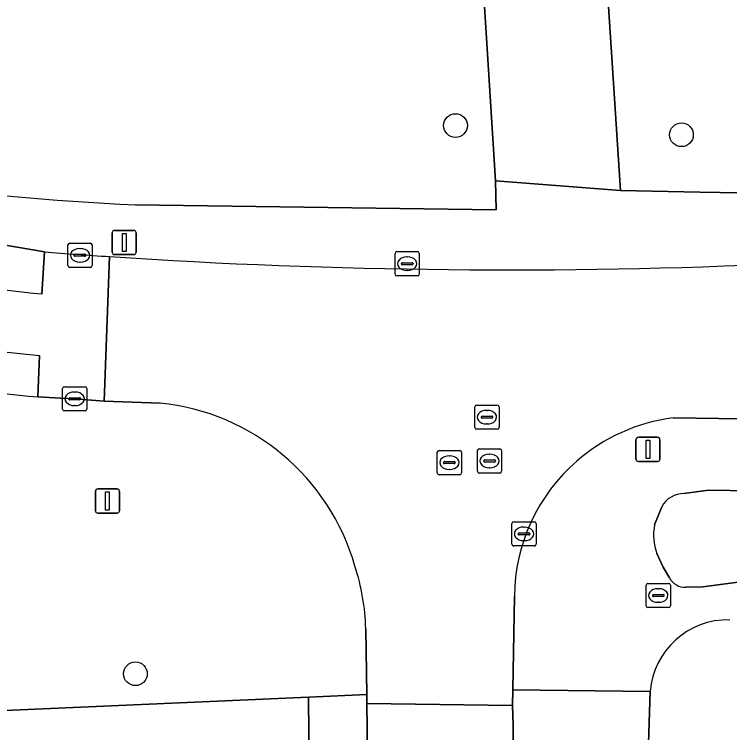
# Model space of a CAD drawing. Extents: x 159680 to 160786, y 387323 to 388340.
# Drawn here: x 160465.21 to 160494.74, y 388009.61 to 388039.25 of the extents above; entities that cross this region are included whole.
import ezdxf

# ---------------------------------------------------------------- set-up
doc = ezdxf.new("R2010")
doc.units = 0
for name, color, linetype in [('IMGEO_Boom', 7, 'Continuous'), ('IMGEO_Brandkraan', 7, 'Continuous'), ('IMGEO_Erf', 7, 'Continuous'), ('IMGEO_Groenvoorziening', 7, 'Continuous'), ('IMGEO_Kolk', 7, 'Continuous'), ('IMGEO_Lichtmast', 7, 'Continuous'), ('IMGEO_Rijbaan_lokaal_gesloten', 7, 'Continuous'), ('IMGEO_Rijbaan_lokaal_open', 7, 'Continuous'), ('IMGEO_Rioolput', 7, 'Continuous'), ('IMGEO_Verkeersbordpaal', 7, 'Continuous'), ('IMGEO_Voetpad_open', 7, 'Continuous')]:
    doc.layers.add(name, color=color, linetype=linetype)

msp = doc.modelspace()

# ---------------------------------------------------------------- linework, layer by layer
at = {"layer": 'IMGEO_Boom'}
for centre in [(160483.425, 388034.664), (160492.753, 388034.283), (160470.21, 388012.039)]:
    msp.add_circle(centre, 0.489, dxfattribs=at)
at = {"layer": 'IMGEO_Brandkraan'}
for p, q in [((160491.295, 388014.842), (160491.295, 388015.694)), ((160491.37, 388015.768), (160492.222, 388015.768)), ((160491.783, 388015.548), (160491.808, 388015.548)), ((160492.296, 388015.694), (160492.296, 388014.842)), ((160491.554, 388015.262), (160491.554, 388015.274)), ((160491.597, 388015.311), (160491.995, 388015.311)), ((160492.038, 388015.274), (160492.038, 388015.262)), ((160491.992, 388015.225), (160491.594, 388015.225)), ((160491.806, 388014.988), (160491.781, 388014.988)), ((160492.222, 388014.768), (160491.37, 388014.768))]:
    msp.add_line(p, q, dxfattribs=at)
for points in [[(160491.295, 388014.842), (160491.295, 388015.694)], [(160491.37, 388015.768), (160492.222, 388015.768)], [(160492.296, 388015.694), (160492.296, 388014.842)], [(160492.222, 388014.768), (160491.37, 388014.768)]]:
    msp.add_lwpolyline(points, dxfattribs=at)
for centre, radius, start, end in [((160491.372, 388015.692), 0.0765, 91.552, 178.448), ((160491.372, 388015.692), 0.0765, 91.552, 178.448), ((160492.22, 388015.692), 0.0765, 1.552, 88.448), ((160492.22, 388015.692), 0.0765, 1.552, 88.448), ((160491.594, 388015.271), 0.0403, 85.8775, 175.7526), ((160491.591, 388015.261), 0.0366, 178.938, 274.7102), ((160491.995, 388015.268), 0.043, 264.8664, 352.4533), ((160491.999, 388015.273), 0.0386, 1.7309, 96.639), ((160491.372, 388014.844), 0.0765, 181.552, 268.448), ((160491.372, 388014.844), 0.0765, 181.552, 268.448), ((160492.22, 388014.844), 0.0765, 271.552, 358.448), ((160492.22, 388014.844), 0.0765, 271.552, 358.448)]:
    msp.add_arc(centre, radius, start, end, dxfattribs=at)
for centre, major_axis, ratio, start_param, end_param in [((160491.782, 388015.268), (-0.387, 0.002), 0.722429, 4.712389, 7.853982), ((160491.807, 388015.268), (-0.39, 0.002), 0.717154, 1.570796, 4.712389)]:
    msp.add_ellipse(centre, major_axis=major_axis, ratio=ratio, start_param=start_param, end_param=end_param, dxfattribs=at)
at = {"layer": 'IMGEO_Erf'}
msp.add_lwpolyline([(160491.459, 388011.302), (160491.164, 388001.878), (160491.041, 387992.352)], dxfattribs=at)
msp.add_arc((160494.679, 388011.034), 3.231, 88.8466, 175.2337, dxfattribs=at)
at = {"layer": 'IMGEO_Groenvoorziening'}
msp.add_lwpolyline([(160515.899, 388048.982), (160515.311, 388048.947), (160490.11, 388047.44), (160489.234, 388047.388), (160490.235, 388031.988), (160493.518, 388031.908), (160512.877, 388031.602), (160516.921, 388031.892), (160515.928, 388048.492)], close=True, dxfattribs=at)
for points in [[(160470.209, 388031.386), (160485.109, 388031.191), (160485.083, 388032.376), (160484.392, 388043.298)], [(160468.92, 388023.285), (160467.704, 388023.385), (160467.119, 388023.413), (160466.178, 388023.472)], [(160471.23, 388023.212), (160468.92, 388023.285)], [(160514.362, 388020.266), (160513.009, 388020.232), (160513.018, 388019.47), (160509.047, 388019.351), (160503.651, 388019.465), (160493.873, 388019.61), (160492.855, 388019.478)], [(160492.94, 388015.609), (160493.634, 388015.619), (160507.991, 388017.521), (160514.499, 388018.453), (160514.362, 388020.266)], [(160491.941, 388018.93), (160491.646, 388018.184)], [(160491.739, 388017.002), (160492.004, 388016.441), (160492.255, 388015.994)], [(160462.624, 388010.421), (160477.35, 388011.073), (160479.765, 388011.18), (160479.719, 388013.895)]]:
    msp.add_lwpolyline(points, dxfattribs=at)
for centre, radius, start, end in [((160476.776, 388161.065), 129.845, 248.86507, 267.1012), ((160468.571, 388057.735), 34.346, 255.8612, 266.0052), ((160470.288, 388013.919), 9.34, 15.8923, 84.2098), ((160492.859, 388018.435), 1.043, 90.2142, 151.6764), ((160493.672, 388017.749), 2.072, 167.8718, 201.1257), ((160470.967, 388013.706), 8.754, 1.2352, 18.4514), ((160492.907, 388016.352), 0.744, 208.7666, 272.5576)]:
    msp.add_arc(centre, radius, start, end, dxfattribs=at)
at = {"layer": 'IMGEO_Kolk'}
for p, q in [((160467.5, 388029.809), (160468.352, 388029.809)), ((160467.425, 388028.883), (160467.425, 388029.735)), ((160467.913, 388029.589), (160467.938, 388029.589)), ((160468.426, 388029.735), (160468.426, 388028.883)), ((160467.684, 388029.303), (160467.684, 388029.315)), ((160468.122, 388029.266), (160467.724, 388029.266)), ((160467.727, 388029.352), (160468.125, 388029.352)), ((160468.168, 388029.315), (160468.168, 388029.303)), ((160480.93, 388028.533), (160480.93, 388029.385)), ((160481.005, 388029.459), (160481.857, 388029.459)), ((160481.418, 388029.239), (160481.443, 388029.239)), ((160481.931, 388029.385), (160481.931, 388028.533)), ((160467.936, 388029.029), (160467.911, 388029.029)), ((160481.189, 388028.953), (160481.189, 388028.965)), ((160481.627, 388028.916), (160481.229, 388028.916)), ((160481.232, 388029.002), (160481.63, 388029.002)), ((160481.673, 388028.965), (160481.673, 388028.953)), ((160468.352, 388028.809), (160467.5, 388028.809)), ((160481.441, 388028.679), (160481.416, 388028.679)), ((160481.857, 388028.459), (160481.005, 388028.459)), ((160467.278, 388023.885), (160468.13, 388023.885)), ((160467.203, 388022.959), (160467.203, 388023.811)), ((160467.691, 388023.665), (160467.716, 388023.665)), ((160468.204, 388023.811), (160468.204, 388022.959)), ((160467.462, 388023.379), (160467.462, 388023.391)), ((160467.9, 388023.342), (160467.502, 388023.342)), ((160467.505, 388023.428), (160467.903, 388023.428)), ((160467.946, 388023.391), (160467.946, 388023.379)), ((160467.714, 388023.105), (160467.689, 388023.105)), ((160468.13, 388022.885), (160467.278, 388022.885)), ((160485.754, 388017.385), (160485.754, 388018.237)), ((160485.829, 388018.311), (160486.681, 388018.311)), ((160486.755, 388018.237), (160486.755, 388017.385)), ((160486.242, 388018.091), (160486.267, 388018.091)), ((160486.013, 388017.805), (160486.013, 388017.817)), ((160486.451, 388017.768), (160486.053, 388017.768)), ((160486.056, 388017.854), (160486.454, 388017.854)), ((160486.497, 388017.817), (160486.497, 388017.805)), ((160486.265, 388017.531), (160486.24, 388017.531)), ((160486.681, 388017.311), (160485.829, 388017.311))]:
    msp.add_line(p, q, dxfattribs=at)
for points in [[(160467.5, 388029.809), (160468.352, 388029.809)], [(160467.425, 388028.883), (160467.425, 388029.735)], [(160468.426, 388029.735), (160468.426, 388028.883)], [(160480.93, 388028.533), (160480.93, 388029.385)], [(160481.005, 388029.459), (160481.857, 388029.459)], [(160481.931, 388029.385), (160481.931, 388028.533)], [(160468.352, 388028.809), (160467.5, 388028.809)], [(160481.857, 388028.459), (160481.005, 388028.459)], [(160467.278, 388023.885), (160468.13, 388023.885)], [(160467.203, 388022.959), (160467.203, 388023.811)], [(160468.204, 388023.811), (160468.204, 388022.959)], [(160468.13, 388022.885), (160467.278, 388022.885)], [(160485.754, 388017.385), (160485.754, 388018.237)], [(160485.829, 388018.311), (160486.681, 388018.311)], [(160486.755, 388018.237), (160486.755, 388017.385)], [(160486.681, 388017.311), (160485.829, 388017.311)]]:
    msp.add_lwpolyline(points, dxfattribs=at)
for centre, radius, start, end in [((160467.502, 388029.733), 0.0765, 91.552, 178.448), ((160467.502, 388029.733), 0.0765, 91.552, 178.448), ((160468.35, 388029.733), 0.0765, 1.552, 88.448), ((160468.35, 388029.733), 0.0765, 1.552, 88.448), ((160467.724, 388029.312), 0.0403, 85.8775, 175.7526), ((160467.721, 388029.302), 0.0366, 178.938, 274.7102), ((160468.125, 388029.309), 0.043, 264.8664, 352.4533), ((160468.129, 388029.314), 0.0386, 1.7309, 96.639), ((160481.007, 388029.383), 0.0765, 91.552, 178.448), ((160481.007, 388029.383), 0.0765, 91.552, 178.448), ((160481.855, 388029.383), 0.0765, 1.552, 88.448), ((160481.855, 388029.383), 0.0765, 1.552, 88.448), ((160467.502, 388028.885), 0.0765, 181.552, 268.448), ((160467.502, 388028.885), 0.0765, 181.552, 268.448), ((160468.35, 388028.885), 0.0765, 271.552, 358.448), ((160468.35, 388028.885), 0.0765, 271.552, 358.448), ((160481.229, 388028.962), 0.0403, 85.8775, 175.7526), ((160481.226, 388028.952), 0.0366, 178.938, 274.7102), ((160481.63, 388028.959), 0.043, 264.8664, 352.4533), ((160481.634, 388028.964), 0.0386, 1.7309, 96.639), ((160481.007, 388028.535), 0.0765, 181.552, 268.448), ((160481.007, 388028.535), 0.0765, 181.552, 268.448), ((160481.855, 388028.535), 0.0765, 271.552, 358.448), ((160481.855, 388028.535), 0.0765, 271.552, 358.448), ((160467.28, 388023.809), 0.0765, 91.552, 178.448), ((160467.28, 388023.809), 0.0765, 91.552, 178.448), ((160468.128, 388023.809), 0.0765, 1.552, 88.448), ((160468.128, 388023.809), 0.0765, 1.552, 88.448), ((160467.502, 388023.388), 0.0403, 85.8775, 175.7526), ((160467.499, 388023.378), 0.0366, 178.938, 274.7102), ((160467.903, 388023.385), 0.043, 264.8664, 352.4533), ((160467.907, 388023.39), 0.0386, 1.7309, 96.639), ((160467.28, 388022.961), 0.0765, 181.552, 268.448), ((160467.28, 388022.961), 0.0765, 181.552, 268.448), ((160468.128, 388022.961), 0.0765, 271.552, 358.448), ((160468.128, 388022.961), 0.0765, 271.552, 358.448), ((160485.831, 388018.235), 0.0765, 91.552, 178.448), ((160485.831, 388018.235), 0.0765, 91.552, 178.448), ((160486.679, 388018.235), 0.0765, 1.552, 88.448), ((160486.679, 388018.235), 0.0765, 1.552, 88.448), ((160486.053, 388017.814), 0.0403, 85.8775, 175.7526), ((160486.05, 388017.804), 0.0366, 178.938, 274.7102), ((160486.454, 388017.811), 0.043, 264.8664, 352.4533), ((160486.458, 388017.816), 0.0386, 1.7309, 96.639), ((160485.831, 388017.387), 0.0765, 181.552, 268.448), ((160485.831, 388017.387), 0.0765, 181.552, 268.448), ((160486.679, 388017.387), 0.0765, 271.552, 358.448), ((160486.679, 388017.387), 0.0765, 271.552, 358.448)]:
    msp.add_arc(centre, radius, start, end, dxfattribs=at)
for centre, major_axis, ratio, start_param, end_param in [((160467.912, 388029.309), (-0.387, 0.002), 0.722429, 4.712389, 7.853982), ((160467.937, 388029.309), (-0.39, 0.002), 0.717154, 1.570796, 4.712389), ((160481.417, 388028.959), (-0.387, 0.002), 0.722429, 4.712389, 7.853982), ((160481.442, 388028.959), (-0.39, 0.002), 0.717154, 1.570796, 4.712389), ((160467.69, 388023.385), (-0.387, 0.002), 0.722429, 4.712389, 7.853982), ((160467.715, 388023.385), (-0.39, 0.002), 0.717154, 1.570796, 4.712389), ((160486.241, 388017.811), (-0.387, 0.002), 0.722429, 4.712389, 7.853982), ((160486.266, 388017.811), (-0.39, 0.002), 0.717154, 1.570796, 4.712389)]:
    msp.add_ellipse(centre, major_axis=major_axis, ratio=ratio, start_param=start_param, end_param=end_param, dxfattribs=at)
at = {"layer": 'IMGEO_Lichtmast'}
for p, q in [((160469.252, 388029.438), (160469.252, 388030.238)), ((160469.252, 388030.238), (160469.252, 388029.438)), ((160469.352, 388030.338), (160470.142, 388030.338)), ((160470.142, 388030.338), (160469.352, 388030.338)), ((160470.242, 388030.238), (160470.242, 388029.438)), ((160470.242, 388029.438), (160470.242, 388030.238)), ((160470.142, 388029.338), (160469.352, 388029.338)), ((160469.352, 388029.338), (160470.142, 388029.338)), ((160490.976, 388021.799), (160491.766, 388021.799)), ((160491.766, 388021.799), (160490.976, 388021.799)), ((160490.876, 388020.899), (160490.876, 388021.699)), ((160490.876, 388021.699), (160490.876, 388020.899)), ((160491.866, 388021.699), (160491.866, 388020.899)), ((160491.866, 388020.899), (160491.866, 388021.699)), ((160491.766, 388020.799), (160490.976, 388020.799)), ((160490.976, 388020.799), (160491.766, 388020.799))]:
    msp.add_line(p, q, dxfattribs=at)
for points in [[(160469.672, 388030.213), (160469.822, 388030.213), (160469.822, 388029.463), (160469.672, 388029.463), (160469.672, 388030.213)], [(160491.296, 388021.674), (160491.446, 388021.674), (160491.446, 388020.924), (160491.296, 388020.924), (160491.296, 388021.674)]]:
    msp.add_lwpolyline(points, dxfattribs=at)
for centre, start, end in [((160469.352, 388030.238), 90, 180), ((160469.352, 388030.238), 90, 180), ((160470.142, 388030.238), 0, 90), ((160470.142, 388030.238), 360, 90), ((160469.352, 388029.438), 180, 270), ((160469.352, 388029.438), 180, 270), ((160470.142, 388029.438), 270, 0), ((160470.142, 388029.438), 270, 0), ((160490.976, 388021.699), 90, 180), ((160490.976, 388021.699), 90, 180), ((160491.766, 388021.699), 0, 90), ((160491.766, 388021.699), 360, 90), ((160490.976, 388020.899), 180, 270), ((160490.976, 388020.899), 180, 270), ((160491.766, 388020.899), 270, 0), ((160491.766, 388020.899), 270, 0)]:
    msp.add_arc(centre, 0.1, start, end, dxfattribs=at)
at = {"layer": 'IMGEO_Rijbaan_lokaal_gesloten'}
for points in [[(160466.342, 388027.711), (160466.451, 388029.45), (160461.287, 388030.332), (160448.28, 388033.485), (160431.222, 388037.594), (160428.095, 388038.387)], [(160466.178, 388023.472), (160466.254, 388025.172)]]:
    msp.add_lwpolyline(points, dxfattribs=at)
msp.add_lwpolyline([(160485.863, 388004.063), (160485.851, 388004.511), (160485.806, 388005.566), (160485.808, 388009.922), (160485.783, 388010.734), (160479.771, 388010.813), (160479.798, 388008.807), (160479.824, 387983.238), (160480.073, 387977.276), (160481.009, 387962.737), (160487.01, 387963.11), (160486.973, 387963.558), (160485.998, 387981.25)], close=True, dxfattribs=at)
for centre, radius, start, end in [((160470.056, 388066.339), 38.806, 256.1508, 264.5082), ((160469.976, 388067.414), 42.406, 256.2249, 264.9642), ((160468.571, 388057.735), 34.346, 255.8612, 266.0052)]:
    msp.add_arc(centre, radius, start, end, dxfattribs=at)
at = {"layer": 'IMGEO_Rijbaan_lokaal_open'}
for points in [[(160466.254, 388025.172), (160466.178, 388023.472), (160467.119, 388023.413), (160467.704, 388023.385), (160468.92, 388023.285), (160469.142, 388029.256)], [(160466.451, 388029.45), (160466.342, 388027.711)], [(160469.142, 388029.256), (160468.92, 388023.285), (160471.23, 388023.212)], [(160492.411, 388022.598), (160497.131, 388022.535), (160497.133, 388024.062)], [(160479.719, 388013.895), (160479.765, 388011.18), (160479.771, 388010.813), (160485.783, 388010.734), (160485.793, 388011.375), (160485.854, 388015.241)]]:
    msp.add_lwpolyline(points, dxfattribs=at)
for centre, radius, start, end in [((160484.049, 388254.792), 226.028, 265.5346, 266.21851), ((160485.614, 388276.357), 247.65, 266.18635, 272.6677), ((160470.056, 388066.339), 38.806, 256.1508, 264.5082), ((160469.976, 388067.414), 42.406, 256.2249, 264.9642), ((160470.288, 388013.919), 9.34, 15.8923, 84.2098), ((160493.352, 388015.162), 7.495, 97.2114, 131.0681), ((160493.356, 388015.156), 7.502, 131.06, 179.3506), ((160470.967, 388013.706), 8.754, 1.2352, 18.4514)]:
    msp.add_arc(centre, radius, start, end, dxfattribs=at)
at = {"layer": 'IMGEO_Rioolput'}
for p, q in [((160484.222, 388022.202), (160484.222, 388023.054)), ((160484.297, 388023.128), (160485.149, 388023.128)), ((160485.223, 388023.054), (160485.223, 388022.202)), ((160484.524, 388022.671), (160484.922, 388022.671)), ((160484.71, 388022.908), (160484.735, 388022.908)), ((160484.481, 388022.622), (160484.481, 388022.634)), ((160484.919, 388022.585), (160484.521, 388022.585)), ((160484.965, 388022.634), (160484.965, 388022.622)), ((160485.149, 388022.128), (160484.297, 388022.128)), ((160484.733, 388022.348), (160484.708, 388022.348)), ((160482.673, 388020.327), (160482.673, 388021.179)), ((160482.748, 388021.253), (160483.6, 388021.253)), ((160483.674, 388021.179), (160483.674, 388020.327)), ((160484.329, 388020.394), (160484.329, 388021.246)), ((160484.404, 388021.32), (160485.256, 388021.32)), ((160485.33, 388021.246), (160485.33, 388020.394)), ((160483.161, 388021.033), (160483.186, 388021.033)), ((160484.817, 388021.1), (160484.842, 388021.1)), ((160482.932, 388020.747), (160482.932, 388020.759)), ((160483.37, 388020.71), (160482.972, 388020.71)), ((160482.975, 388020.796), (160483.373, 388020.796)), ((160483.416, 388020.759), (160483.416, 388020.747)), ((160484.588, 388020.814), (160484.588, 388020.826)), ((160485.026, 388020.777), (160484.628, 388020.777)), ((160484.631, 388020.863), (160485.029, 388020.863)), ((160485.072, 388020.826), (160485.072, 388020.814)), ((160483.184, 388020.473), (160483.159, 388020.473)), ((160485.256, 388020.32), (160484.404, 388020.32)), ((160484.84, 388020.54), (160484.815, 388020.54)), ((160483.6, 388020.253), (160482.748, 388020.253))]:
    msp.add_line(p, q, dxfattribs=at)
for points in [[(160484.222, 388022.202), (160484.222, 388023.054)], [(160484.297, 388023.128), (160485.149, 388023.128)], [(160485.223, 388023.054), (160485.223, 388022.202)], [(160485.149, 388022.128), (160484.297, 388022.128)], [(160482.673, 388020.327), (160482.673, 388021.179)], [(160482.748, 388021.253), (160483.6, 388021.253)], [(160483.674, 388021.179), (160483.674, 388020.327)], [(160484.329, 388020.394), (160484.329, 388021.246)], [(160484.404, 388021.32), (160485.256, 388021.32)], [(160485.33, 388021.246), (160485.33, 388020.394)], [(160485.256, 388020.32), (160484.404, 388020.32)], [(160483.6, 388020.253), (160482.748, 388020.253)]]:
    msp.add_lwpolyline(points, dxfattribs=at)
for centre, radius, start, end in [((160484.299, 388023.052), 0.0765, 91.552, 178.448), ((160484.299, 388023.052), 0.0765, 91.552, 178.448), ((160485.147, 388023.052), 0.0765, 1.552, 88.448), ((160485.147, 388023.052), 0.0765, 1.552, 88.448), ((160484.521, 388022.631), 0.0403, 85.8775, 175.7526), ((160484.926, 388022.633), 0.0386, 1.7309, 96.639), ((160484.518, 388022.621), 0.0366, 178.938, 274.7102), ((160484.922, 388022.628), 0.043, 264.8664, 352.4533), ((160484.299, 388022.204), 0.0765, 181.552, 268.448), ((160484.299, 388022.204), 0.0765, 181.552, 268.448), ((160485.147, 388022.204), 0.0765, 271.552, 358.448), ((160485.147, 388022.204), 0.0765, 271.552, 358.448), ((160482.75, 388021.177), 0.0765, 91.552, 178.448), ((160482.75, 388021.177), 0.0765, 91.552, 178.448), ((160483.598, 388021.177), 0.0765, 1.552, 88.448), ((160483.598, 388021.177), 0.0765, 1.552, 88.448), ((160484.406, 388021.244), 0.0765, 91.552, 178.448), ((160484.406, 388021.244), 0.0765, 91.552, 178.448), ((160485.254, 388021.244), 0.0765, 1.552, 88.448), ((160485.254, 388021.244), 0.0765, 1.552, 88.448), ((160482.972, 388020.756), 0.0403, 85.8775, 175.7526), ((160482.969, 388020.746), 0.0366, 178.938, 274.7102), ((160483.373, 388020.753), 0.043, 264.8664, 352.4533), ((160483.377, 388020.758), 0.0386, 1.7309, 96.639), ((160484.628, 388020.823), 0.0403, 85.8775, 175.7526), ((160484.625, 388020.813), 0.0366, 178.938, 274.7102), ((160485.029, 388020.82), 0.043, 264.8664, 352.4533), ((160485.033, 388020.825), 0.0386, 1.7309, 96.639), ((160482.75, 388020.329), 0.0765, 181.552, 268.448), ((160482.75, 388020.329), 0.0765, 181.552, 268.448), ((160483.598, 388020.329), 0.0765, 271.552, 358.448), ((160483.598, 388020.329), 0.0765, 271.552, 358.448), ((160484.406, 388020.396), 0.0765, 181.552, 268.448), ((160484.406, 388020.396), 0.0765, 181.552, 268.448), ((160485.254, 388020.396), 0.0765, 271.552, 358.448), ((160485.254, 388020.396), 0.0765, 271.552, 358.448)]:
    msp.add_arc(centre, radius, start, end, dxfattribs=at)
for centre, major_axis, ratio, start_param, end_param in [((160484.709, 388022.628), (-0.387, 0.002), 0.722429, 4.712389, 7.853982), ((160484.734, 388022.628), (-0.39, 0.002), 0.717154, 1.570796, 4.712389), ((160483.16, 388020.753), (-0.387, 0.002), 0.722429, 4.712389, 7.853982), ((160483.185, 388020.753), (-0.39, 0.002), 0.717154, 1.570796, 4.712389), ((160484.816, 388020.82), (-0.387, 0.002), 0.722429, 4.712389, 7.853982), ((160484.841, 388020.82), (-0.39, 0.002), 0.717154, 1.570796, 4.712389)]:
    msp.add_ellipse(centre, major_axis=major_axis, ratio=ratio, start_param=start_param, end_param=end_param, dxfattribs=at)
at = {"layer": 'IMGEO_Verkeersbordpaal'}
for p, q in [((160468.561, 388018.766), (160468.561, 388019.566)), ((160468.561, 388019.566), (160468.561, 388018.766)), ((160468.661, 388019.666), (160469.451, 388019.666)), ((160469.451, 388019.666), (160468.661, 388019.666)), ((160469.551, 388019.566), (160469.551, 388018.766)), ((160469.551, 388018.766), (160469.551, 388019.566)), ((160469.451, 388018.666), (160468.661, 388018.666)), ((160468.661, 388018.666), (160469.451, 388018.666))]:
    msp.add_line(p, q, dxfattribs=at)
msp.add_lwpolyline([(160468.981, 388019.541), (160469.131, 388019.541), (160469.131, 388018.791), (160468.981, 388018.791), (160468.981, 388019.541)], dxfattribs=at)
for centre, start, end in [((160468.661, 388019.566), 90, 180), ((160468.661, 388019.566), 90, 180), ((160469.451, 388019.566), 0, 90), ((160469.451, 388019.566), 360, 90), ((160468.661, 388018.766), 180, 270), ((160468.661, 388018.766), 180, 270), ((160469.451, 388018.766), 270, 0), ((160469.451, 388018.766), 270, 0)]:
    msp.add_arc(centre, 0.1, start, end, dxfattribs=at)
at = {"layer": 'IMGEO_Voetpad_open'}
msp.add_lwpolyline([(160545.992, 388051.311), (160545.712, 388056.621), (160500, 388053.63), (160486.878, 388052.772), (160483.853, 388052.645), (160459.363, 388051.054), (160426.289, 388048.905), (160426.185, 388048.947), (160426.586, 388045.929), (160431.581, 388046.284), (160459.491, 388048.081), (160483.99, 388049.658), (160484.392, 388043.298), (160485.083, 388032.376), (160490.235, 388031.988), (160489.234, 388047.388), (160489.196, 388047.978), (160514.273, 388049.453), (160515.657, 388049.534), (160515.864, 388049.546), (160517.515, 388049.642), (160517.536, 388049.643), (160518.759, 388049.714), (160527.929, 388050.256)], close=True, dxfattribs=at)
for points in [[(160549.942, 388037.126), (160549.845, 388038.854), (160549.154, 388050.465), (160548.021, 388050.368), (160547.61, 388056.738), (160545.712, 388056.621), (160545.992, 388051.311), (160546.019, 388050.88), (160546.184, 388048.196), (160546.367, 388045.213), (160547.07, 388033.785), (160546.414, 388033.743), (160519.679, 388032.028), (160518.581, 388031.964), (160516.921, 388031.892), (160512.877, 388031.602), (160493.518, 388031.908), (160490.235, 388031.988), (160485.083, 388032.376), (160485.109, 388031.191), (160470.209, 388031.386)], [(160429.958, 388039.954), (160428.095, 388038.387), (160431.222, 388037.594), (160448.28, 388033.485), (160461.287, 388030.332), (160466.451, 388029.45)], [(160657.513, 388029.457), (160644.516, 388028.628), (160644.607, 388027.526), (160637.722, 388027.055), (160637.614, 388028.172), (160515.216, 388020.302), (160514.362, 388020.266), (160514.499, 388018.453), (160507.991, 388017.521), (160493.634, 388015.619), (160492.94, 388015.609)], [(160497.131, 388022.535), (160492.411, 388022.598)], [(160411.03, 388020.2), (160415.813, 388020.513), (160416.835, 388020.58), (160420.014, 388020.767), (160423.93, 388019.793), (160432.611, 388017.635), (160450.641, 388013.078), (160456.201, 388011.718), (160458.963, 388011.042), (160459.385, 388008.654), (160459.637, 388007.231), (160461.447, 388007.296), (160462.715, 388007.358), (160477.384, 388008.078), (160477.35, 388011.073), (160462.624, 388010.421)], [(160492.855, 388019.478), (160493.873, 388019.61), (160503.651, 388019.465), (160509.047, 388019.351), (160513.018, 388019.47), (160513.009, 388020.232)], [(160491.646, 388018.184), (160491.941, 388018.93)], [(160492.255, 388015.994), (160492.004, 388016.441), (160491.739, 388017.002)], [(160485.854, 388015.241), (160485.793, 388011.375), (160491.459, 388011.302)], [(160479.798, 388008.807), (160479.771, 388010.813), (160479.765, 388011.18), (160477.35, 388011.073), (160477.384, 388008.078), (160477.399, 387998.903), (160477.424, 387984.218), (160477.543, 387979.347), (160479.031, 387955.532), (160479.128, 387953.445), (160480.64, 387929.807), (160480.812, 387927.127), (160481.179, 387921.382), (160481.576, 387921.417), (160478.018, 387978.784)], [(160491.041, 387992.352), (160491.164, 388001.878), (160491.459, 388011.302), (160485.793, 388011.375), (160485.783, 388010.734), (160485.808, 388009.922), (160485.806, 388005.566), (160485.851, 388004.511), (160485.863, 388004.063)]]:
    msp.add_lwpolyline(points, dxfattribs=at)
for centre, radius, start, end in [((160476.776, 388161.065), 129.845, 248.86507, 267.1012), ((160484.049, 388254.792), 226.028, 265.5346, 266.21851), ((160485.614, 388276.357), 247.65, 266.18635, 272.6677), ((160493.352, 388015.162), 7.495, 97.2114, 131.0681), ((160493.356, 388015.156), 7.502, 131.06, 179.3506), ((160492.859, 388018.435), 1.043, 90.2142, 151.6764), ((160493.672, 388017.749), 2.072, 167.8718, 201.1257), ((160492.907, 388016.352), 0.744, 208.7666, 272.5576), ((160494.679, 388011.034), 3.231, 88.8466, 175.2337)]:
    msp.add_arc(centre, radius, start, end, dxfattribs=at)

doc.saveas('drawing.dxf')
